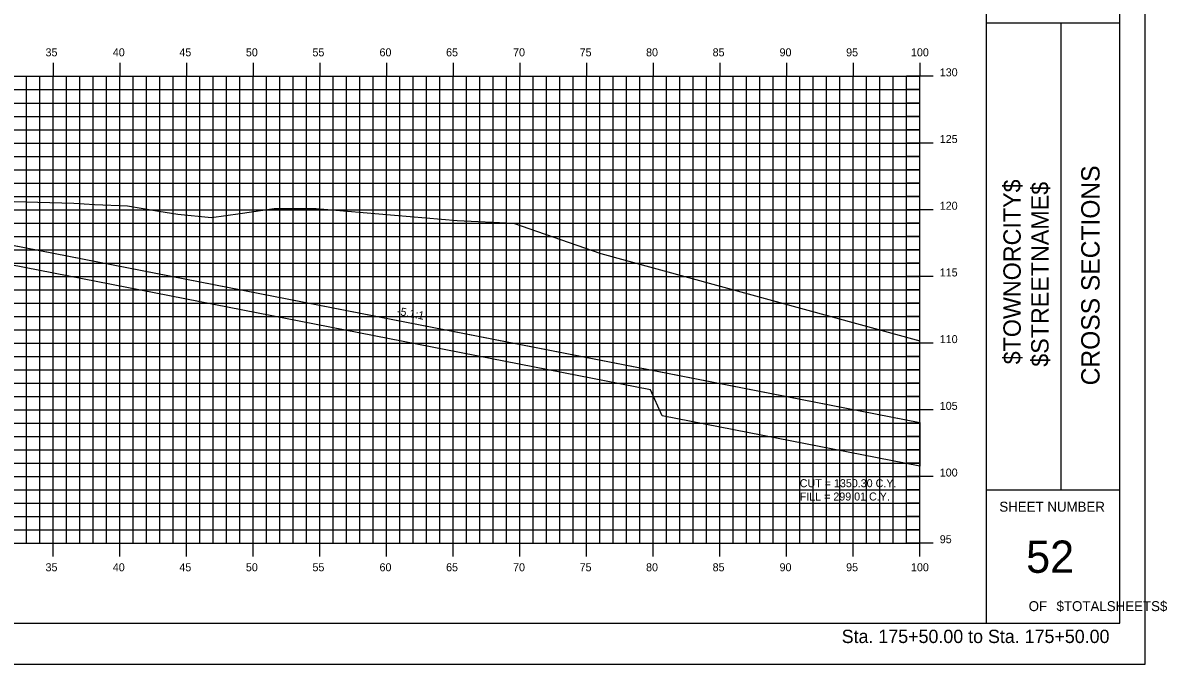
# Model space of a CAD drawing. Extents: x 850598 to 870284, y 366541 to 366651.
# Drawn here: x 858001.6 to 858087.4, y 366541.2 to 366589.2 of the extents above; entities that cross this region are included whole.
import ezdxf

# ---------------------------------------------------------------- set-up
doc = ezdxf.new("R2010")
doc.units = 0
for name, color, linetype in [('ANNOTATION', 7, 'Continuous'), ('BORDER', 7, 'Continuous'), ('D_Drainage_RipRap', 7, 'Continuous'), ('D_Roadway_Centerline', 7, 'Continuous'), ('D_Roadway_SlopeLines', 7, 'Continuous'), ('D_Text_Standard', 7, 'Continuous'), ('H_V ANNOTATION', 7, 'Continuous'), ('HIGHWAY_TITLE', 7, 'Continuous'), ('MAJOR', 7, 'Continuous'), ('MINOR', 7, 'Continuous'), ('PLOT BOUNDARY', 7, 'Continuous'), ('S_Roadway_Centerline', 7, 'Continuous')]:
    doc.layers.add(name, color=color, linetype=linetype)

msp = doc.modelspace()

# ---------------------------------------------------------------- linework, layer by layer
at = {"layer": 'BORDER'}
for p, q in [((858073.863, 366544.225), (858073.863, 366649.225)), ((858083.863, 366544.225), (858083.863, 366649.225)), ((858073.863, 366589.228), (858083.863, 366589.228)), ((858079.454, 366554.228), (858079.454, 366589.228)), ((858073.863, 366554.228), (858083.863, 366554.228)), ((857923.863, 366544.225), (858083.863, 366544.225))]:
    msp.add_line(p, q, dxfattribs=at)
at = {"layer": 'D_Drainage_RipRap'}
msp.add_lwpolyline([(858068.863, 366556.002), (858049.537, 366559.775), (858048.675, 366561.725), (857991.863, 366572.819), (857991.863, 366574.319), (858048.675, 366563.225), (858068.863, 366559.283)], close=True, dxfattribs=at)
at = {"layer": 'D_Roadway_Centerline'}
msp.add_lwpolyline([(857930.983, 366566.759), (857939.863, 366571.199), (857946.118, 366574.326), (857949.863, 366576.199), (857951.863, 366576.319), (857957.863, 366576.679), (857968.863, 366577.009), (857979.863, 366576.679), (857983.863, 366576.439), (857985.863, 366576.319), (857991.863, 366574.319), (858048.675, 366563.225), (858068.863, 366559.283)], dxfattribs=at)
at = {"layer": 'D_Roadway_SlopeLines'}
msp.add_lwpolyline([(857991.863, 366574.319), (858068.863, 366559.283)], dxfattribs=at)
at = {"layer": 'MAJOR'}
for p, q in [((858003.863, 366586.227), (858003.863, 366585.225)), ((858003.863, 366586.227), (858003.863, 366585.225)), ((858008.863, 366586.227), (858008.863, 366585.225)), ((858008.863, 366586.227), (858008.863, 366585.225)), ((858013.863, 366586.227), (858013.863, 366585.225)), ((858013.863, 366586.227), (858013.863, 366585.225)), ((858018.863, 366586.227), (858018.863, 366585.225)), ((858018.863, 366586.227), (858018.863, 366585.225)), ((858023.863, 366586.227), (858023.863, 366585.225)), ((858023.863, 366586.227), (858023.863, 366585.225)), ((858028.863, 366586.227), (858028.863, 366585.225)), ((858028.863, 366586.227), (858028.863, 366585.225)), ((858033.863, 366586.227), (858033.863, 366585.225)), ((858033.863, 366586.227), (858033.863, 366585.225)), ((858038.863, 366586.227), (858038.863, 366585.225)), ((858038.863, 366586.227), (858038.863, 366585.225)), ((858043.863, 366586.227), (858043.863, 366585.225)), ((858043.863, 366586.227), (858043.863, 366585.225)), ((858048.863, 366586.227), (858048.863, 366585.225)), ((858048.863, 366586.227), (858048.863, 366585.225)), ((858053.863, 366586.227), (858053.863, 366585.225)), ((858053.863, 366586.227), (858053.863, 366585.225)), ((858058.863, 366586.227), (858058.863, 366585.225)), ((858058.863, 366586.227), (858058.863, 366585.225)), ((858063.863, 366586.227), (858063.863, 366585.225)), ((858063.863, 366586.227), (858063.863, 366585.225)), ((858068.863, 366586.227), (858068.863, 366585.225)), ((858068.863, 366586.227), (858068.863, 366585.225)), ((857928.863, 366585.225), (858068.863, 366585.225)), ((857928.863, 366585.225), (858068.863, 366585.225)), ((857928.863, 366585.225), (858068.863, 366585.225)), ((857928.863, 366585.225), (858068.863, 366585.225)), ((858003.863, 366550.225), (858003.863, 366585.225)), ((858003.863, 366550.225), (858003.863, 366585.225)), ((858008.863, 366550.225), (858008.863, 366585.225)), ((858008.863, 366550.225), (858008.863, 366585.225)), ((858013.863, 366550.225), (858013.863, 366585.225)), ((858013.863, 366550.225), (858013.863, 366585.225)), ((858018.863, 366550.225), (858018.863, 366585.225)), ((858018.863, 366550.225), (858018.863, 366585.225)), ((858023.863, 366550.225), (858023.863, 366585.225)), ((858023.863, 366550.225), (858023.863, 366585.225)), ((858028.863, 366550.225), (858028.863, 366585.225)), ((858028.863, 366550.225), (858028.863, 366585.225)), ((858033.863, 366550.225), (858033.863, 366585.225)), ((858033.863, 366550.225), (858033.863, 366585.225)), ((858038.863, 366550.225), (858038.863, 366585.225)), ((858038.863, 366550.225), (858038.863, 366585.225)), ((858043.863, 366550.225), (858043.863, 366585.225)), ((858043.863, 366550.225), (858043.863, 366585.225)), ((858048.863, 366550.225), (858048.863, 366585.225)), ((858048.863, 366550.225), (858048.863, 366585.225)), ((858053.863, 366550.225), (858053.863, 366585.225)), ((858053.863, 366550.225), (858053.863, 366585.225)), ((858058.863, 366550.225), (858058.863, 366585.225)), ((858058.863, 366550.225), (858058.863, 366585.225)), ((858063.863, 366550.225), (858063.863, 366585.225)), ((858063.863, 366550.225), (858063.863, 366585.225)), ((858069.865, 366585.225), (858067.861, 366585.225)), ((858069.865, 366585.225), (858067.861, 366585.225)), ((858068.863, 366550.225), (858068.863, 366585.225)), ((858068.863, 366550.225), (858068.863, 366585.225)), ((858068.863, 366550.225), (858068.863, 366585.225)), ((858068.863, 366550.225), (858068.863, 366585.225)), ((857928.863, 366580.225), (858068.863, 366580.225)), ((857928.863, 366580.225), (858068.863, 366580.225)), ((858069.865, 366580.225), (858067.861, 366580.225)), ((858069.865, 366580.225), (858067.861, 366580.225)), ((857928.863, 366575.225), (858068.863, 366575.225)), ((857928.863, 366575.225), (858068.863, 366575.225)), ((858069.865, 366575.225), (858067.861, 366575.225)), ((858069.865, 366575.225), (858067.861, 366575.225)), ((857928.863, 366570.225), (858068.863, 366570.225)), ((857928.863, 366570.225), (858068.863, 366570.225)), ((858069.865, 366570.225), (858067.861, 366570.225)), ((858069.865, 366570.225), (858067.861, 366570.225)), ((857928.863, 366565.225), (858068.863, 366565.225)), ((857928.863, 366565.225), (858068.863, 366565.225)), ((858069.865, 366565.225), (858067.861, 366565.225)), ((858069.865, 366565.225), (858067.861, 366565.225)), ((857928.863, 366560.225), (858068.863, 366560.225)), ((857928.863, 366560.225), (858068.863, 366560.225)), ((858069.865, 366560.225), (858067.861, 366560.225)), ((858069.865, 366560.225), (858067.861, 366560.225)), ((857928.863, 366555.225), (858068.863, 366555.225)), ((857928.863, 366555.225), (858068.863, 366555.225)), ((858069.865, 366555.225), (858067.861, 366555.225)), ((858069.865, 366555.225), (858067.861, 366555.225)), ((857928.863, 366550.225), (858068.863, 366550.225)), ((857928.863, 366550.225), (858068.863, 366550.225)), ((857928.863, 366550.225), (858068.863, 366550.225)), ((857928.863, 366550.225), (858068.863, 366550.225)), ((858003.863, 366549.223), (858003.863, 366550.225)), ((858003.863, 366549.223), (858003.863, 366550.225)), ((858008.863, 366549.223), (858008.863, 366550.225)), ((858008.863, 366549.223), (858008.863, 366550.225)), ((858013.863, 366549.223), (858013.863, 366550.225)), ((858013.863, 366549.223), (858013.863, 366550.225)), ((858018.863, 366549.223), (858018.863, 366550.225)), ((858018.863, 366549.223), (858018.863, 366550.225)), ((858023.863, 366549.223), (858023.863, 366550.225)), ((858023.863, 366549.223), (858023.863, 366550.225)), ((858028.863, 366549.223), (858028.863, 366550.225)), ((858028.863, 366549.223), (858028.863, 366550.225)), ((858033.863, 366549.223), (858033.863, 366550.225)), ((858033.863, 366549.223), (858033.863, 366550.225)), ((858038.863, 366549.223), (858038.863, 366550.225)), ((858038.863, 366549.223), (858038.863, 366550.225)), ((858043.863, 366549.223), (858043.863, 366550.225)), ((858043.863, 366549.223), (858043.863, 366550.225)), ((858048.863, 366549.223), (858048.863, 366550.225)), ((858048.863, 366549.223), (858048.863, 366550.225)), ((858053.863, 366549.223), (858053.863, 366550.225)), ((858053.863, 366549.223), (858053.863, 366550.225)), ((858058.863, 366549.223), (858058.863, 366550.225)), ((858058.863, 366549.223), (858058.863, 366550.225)), ((858063.863, 366549.223), (858063.863, 366550.225)), ((858063.863, 366549.223), (858063.863, 366550.225)), ((858069.865, 366550.225), (858067.861, 366550.225)), ((858069.865, 366550.225), (858067.861, 366550.225)), ((858068.863, 366549.223), (858068.863, 366550.225)), ((858068.863, 366549.223), (858068.863, 366550.225))]:
    msp.add_line(p, q, dxfattribs=at)
at = {"layer": 'MINOR'}
for p, q in [((858001.863, 366550.225), (858001.863, 366585.225)), ((858001.863, 366550.225), (858001.863, 366585.225)), ((858002.863, 366550.225), (858002.863, 366585.225)), ((858002.863, 366550.225), (858002.863, 366585.225)), ((858004.863, 366550.225), (858004.863, 366585.225)), ((858004.863, 366550.225), (858004.863, 366585.225)), ((858005.863, 366550.225), (858005.863, 366585.225)), ((858005.863, 366550.225), (858005.863, 366585.225)), ((858006.863, 366550.225), (858006.863, 366585.225)), ((858006.863, 366550.225), (858006.863, 366585.225)), ((858007.863, 366550.225), (858007.863, 366585.225)), ((858007.863, 366550.225), (858007.863, 366585.225)), ((858009.863, 366550.225), (858009.863, 366585.225)), ((858009.863, 366550.225), (858009.863, 366585.225)), ((858010.863, 366550.225), (858010.863, 366585.225)), ((858010.863, 366550.225), (858010.863, 366585.225)), ((858011.863, 366550.225), (858011.863, 366585.225)), ((858011.863, 366550.225), (858011.863, 366585.225)), ((858012.863, 366550.225), (858012.863, 366585.225)), ((858012.863, 366550.225), (858012.863, 366585.225)), ((858014.863, 366550.225), (858014.863, 366585.225)), ((858014.863, 366550.225), (858014.863, 366585.225)), ((858015.863, 366550.225), (858015.863, 366585.225)), ((858015.863, 366550.225), (858015.863, 366585.225)), ((858016.863, 366550.225), (858016.863, 366585.225)), ((858016.863, 366550.225), (858016.863, 366585.225)), ((858017.863, 366550.225), (858017.863, 366585.225)), ((858017.863, 366550.225), (858017.863, 366585.225)), ((858019.863, 366550.225), (858019.863, 366585.225)), ((858019.863, 366550.225), (858019.863, 366585.225)), ((858020.863, 366550.225), (858020.863, 366585.225)), ((858020.863, 366550.225), (858020.863, 366585.225)), ((858021.863, 366550.225), (858021.863, 366585.225)), ((858021.863, 366550.225), (858021.863, 366585.225)), ((858022.863, 366550.225), (858022.863, 366585.225)), ((858022.863, 366550.225), (858022.863, 366585.225)), ((858024.863, 366550.225), (858024.863, 366585.225)), ((858024.863, 366550.225), (858024.863, 366585.225)), ((858025.863, 366550.225), (858025.863, 366585.225)), ((858025.863, 366550.225), (858025.863, 366585.225)), ((858026.863, 366550.225), (858026.863, 366585.225)), ((858026.863, 366550.225), (858026.863, 366585.225)), ((858027.863, 366550.225), (858027.863, 366585.225)), ((858027.863, 366550.225), (858027.863, 366585.225)), ((858029.863, 366550.225), (858029.863, 366585.225)), ((858029.863, 366550.225), (858029.863, 366585.225)), ((858030.863, 366550.225), (858030.863, 366585.225)), ((858030.863, 366550.225), (858030.863, 366585.225)), ((858031.863, 366550.225), (858031.863, 366585.225)), ((858031.863, 366550.225), (858031.863, 366585.225)), ((858032.863, 366550.225), (858032.863, 366585.225)), ((858032.863, 366550.225), (858032.863, 366585.225)), ((858034.863, 366550.225), (858034.863, 366585.225)), ((858034.863, 366550.225), (858034.863, 366585.225)), ((858035.863, 366550.225), (858035.863, 366585.225)), ((858035.863, 366550.225), (858035.863, 366585.225)), ((858036.863, 366550.225), (858036.863, 366585.225)), ((858036.863, 366550.225), (858036.863, 366585.225)), ((858037.863, 366550.225), (858037.863, 366585.225)), ((858037.863, 366550.225), (858037.863, 366585.225)), ((858039.863, 366550.225), (858039.863, 366585.225)), ((858039.863, 366550.225), (858039.863, 366585.225)), ((858040.863, 366550.225), (858040.863, 366585.225)), ((858040.863, 366550.225), (858040.863, 366585.225)), ((858041.863, 366550.225), (858041.863, 366585.225)), ((858041.863, 366550.225), (858041.863, 366585.225)), ((858042.863, 366550.225), (858042.863, 366585.225)), ((858042.863, 366550.225), (858042.863, 366585.225)), ((858044.863, 366550.225), (858044.863, 366585.225)), ((858044.863, 366550.225), (858044.863, 366585.225)), ((858045.863, 366550.225), (858045.863, 366585.225)), ((858045.863, 366550.225), (858045.863, 366585.225)), ((858046.863, 366550.225), (858046.863, 366585.225)), ((858046.863, 366550.225), (858046.863, 366585.225)), ((858047.863, 366550.225), (858047.863, 366585.225)), ((858047.863, 366550.225), (858047.863, 366585.225)), ((858049.863, 366550.225), (858049.863, 366585.225)), ((858049.863, 366550.225), (858049.863, 366585.225)), ((858050.863, 366550.225), (858050.863, 366585.225)), ((858050.863, 366550.225), (858050.863, 366585.225)), ((858051.863, 366550.225), (858051.863, 366585.225)), ((858051.863, 366550.225), (858051.863, 366585.225)), ((858052.863, 366550.225), (858052.863, 366585.225)), ((858052.863, 366550.225), (858052.863, 366585.225)), ((858054.863, 366550.225), (858054.863, 366585.225)), ((858054.863, 366550.225), (858054.863, 366585.225)), ((858055.863, 366550.225), (858055.863, 366585.225)), ((858055.863, 366550.225), (858055.863, 366585.225)), ((858056.863, 366550.225), (858056.863, 366585.225)), ((858056.863, 366550.225), (858056.863, 366585.225)), ((858057.863, 366550.225), (858057.863, 366585.225)), ((858057.863, 366550.225), (858057.863, 366585.225)), ((858059.863, 366550.225), (858059.863, 366585.225)), ((858059.863, 366550.225), (858059.863, 366585.225)), ((858060.863, 366550.225), (858060.863, 366585.225)), ((858060.863, 366550.225), (858060.863, 366585.225)), ((858061.863, 366550.225), (858061.863, 366585.225)), ((858061.863, 366550.225), (858061.863, 366585.225)), ((858062.863, 366550.225), (858062.863, 366585.225)), ((858062.863, 366550.225), (858062.863, 366585.225)), ((858064.863, 366550.225), (858064.863, 366585.225)), ((858064.863, 366550.225), (858064.863, 366585.225)), ((858065.863, 366550.225), (858065.863, 366585.225)), ((858065.863, 366550.225), (858065.863, 366585.225)), ((858066.863, 366550.225), (858066.863, 366585.225)), ((858066.863, 366550.225), (858066.863, 366585.225)), ((858067.863, 366550.225), (858067.863, 366585.225)), ((858067.863, 366550.225), (858067.863, 366585.225)), ((857928.863, 366584.225), (858068.863, 366584.225)), ((857928.863, 366584.225), (858068.863, 366584.225)), ((858068.863, 366584.225), (858067.861, 366584.225)), ((858068.863, 366584.225), (858067.861, 366584.225)), ((857928.863, 366583.225), (858068.863, 366583.225)), ((857928.863, 366583.225), (858068.863, 366583.225)), ((858068.863, 366583.225), (858067.861, 366583.225)), ((858068.863, 366583.225), (858067.861, 366583.225)), ((857928.863, 366582.225), (858068.863, 366582.225)), ((857928.863, 366582.225), (858068.863, 366582.225)), ((858068.863, 366582.225), (858067.861, 366582.225)), ((858068.863, 366582.225), (858067.861, 366582.225)), ((857928.863, 366581.225), (858068.863, 366581.225)), ((857928.863, 366581.225), (858068.863, 366581.225)), ((858068.863, 366581.225), (858067.861, 366581.225)), ((858068.863, 366581.225), (858067.861, 366581.225)), ((857928.863, 366579.225), (858068.863, 366579.225)), ((857928.863, 366579.225), (858068.863, 366579.225)), ((858068.863, 366579.225), (858067.861, 366579.225)), ((858068.863, 366579.225), (858067.861, 366579.225)), ((857928.863, 366578.225), (858068.863, 366578.225)), ((857928.863, 366578.225), (858068.863, 366578.225)), ((858068.863, 366578.225), (858067.861, 366578.225)), ((858068.863, 366578.225), (858067.861, 366578.225)), ((857928.863, 366577.225), (858068.863, 366577.225)), ((857928.863, 366577.225), (858068.863, 366577.225)), ((858068.863, 366577.225), (858067.861, 366577.225)), ((858068.863, 366577.225), (858067.861, 366577.225)), ((857928.863, 366576.225), (858068.863, 366576.225)), ((857928.863, 366576.225), (858068.863, 366576.225)), ((858068.863, 366576.225), (858067.861, 366576.225)), ((858068.863, 366576.225), (858067.861, 366576.225)), ((857928.863, 366574.225), (858068.863, 366574.225)), ((857928.863, 366574.225), (858068.863, 366574.225)), ((858068.863, 366574.225), (858067.861, 366574.225)), ((858068.863, 366574.225), (858067.861, 366574.225)), ((857928.863, 366573.225), (858068.863, 366573.225)), ((857928.863, 366573.225), (858068.863, 366573.225)), ((858068.863, 366573.225), (858067.861, 366573.225)), ((858068.863, 366573.225), (858067.861, 366573.225)), ((857928.863, 366572.225), (858068.863, 366572.225)), ((857928.863, 366572.225), (858068.863, 366572.225)), ((858068.863, 366572.225), (858067.861, 366572.225)), ((858068.863, 366572.225), (858067.861, 366572.225)), ((857928.863, 366571.225), (858068.863, 366571.225)), ((857928.863, 366571.225), (858068.863, 366571.225)), ((858068.863, 366571.225), (858067.861, 366571.225)), ((858068.863, 366571.225), (858067.861, 366571.225)), ((857928.863, 366569.225), (858068.863, 366569.225)), ((857928.863, 366569.225), (858068.863, 366569.225)), ((858068.863, 366569.225), (858067.861, 366569.225)), ((858068.863, 366569.225), (858067.861, 366569.225)), ((857928.863, 366568.225), (858068.863, 366568.225)), ((857928.863, 366568.225), (858068.863, 366568.225)), ((858068.863, 366568.225), (858067.861, 366568.225)), ((858068.863, 366568.225), (858067.861, 366568.225)), ((857928.863, 366567.225), (858068.863, 366567.225)), ((857928.863, 366567.225), (858068.863, 366567.225)), ((858068.863, 366567.225), (858067.861, 366567.225)), ((858068.863, 366567.225), (858067.861, 366567.225)), ((857928.863, 366566.225), (858068.863, 366566.225)), ((857928.863, 366566.225), (858068.863, 366566.225)), ((858068.863, 366566.225), (858067.861, 366566.225)), ((858068.863, 366566.225), (858067.861, 366566.225)), ((857928.863, 366564.225), (858068.863, 366564.225)), ((857928.863, 366564.225), (858068.863, 366564.225)), ((858068.863, 366564.225), (858067.861, 366564.225)), ((858068.863, 366564.225), (858067.861, 366564.225)), ((857928.863, 366563.225), (858068.863, 366563.225)), ((857928.863, 366563.225), (858068.863, 366563.225)), ((858068.863, 366563.225), (858067.861, 366563.225)), ((858068.863, 366563.225), (858067.861, 366563.225)), ((857928.863, 366562.225), (858068.863, 366562.225)), ((857928.863, 366562.225), (858068.863, 366562.225)), ((858068.863, 366562.225), (858067.861, 366562.225)), ((858068.863, 366562.225), (858067.861, 366562.225)), ((857928.863, 366561.225), (858068.863, 366561.225)), ((857928.863, 366561.225), (858068.863, 366561.225)), ((858068.863, 366561.225), (858067.861, 366561.225)), ((858068.863, 366561.225), (858067.861, 366561.225)), ((857928.863, 366559.225), (858068.863, 366559.225)), ((857928.863, 366559.225), (858068.863, 366559.225)), ((858068.863, 366559.225), (858067.861, 366559.225)), ((858068.863, 366559.225), (858067.861, 366559.225)), ((857928.863, 366558.225), (858068.863, 366558.225)), ((857928.863, 366558.225), (858068.863, 366558.225)), ((858068.863, 366558.225), (858067.861, 366558.225)), ((858068.863, 366558.225), (858067.861, 366558.225)), ((857928.863, 366557.225), (858068.863, 366557.225)), ((857928.863, 366557.225), (858068.863, 366557.225)), ((858068.863, 366557.225), (858067.861, 366557.225)), ((858068.863, 366557.225), (858067.861, 366557.225)), ((857928.863, 366556.225), (858068.863, 366556.225)), ((857928.863, 366556.225), (858068.863, 366556.225)), ((858068.863, 366556.225), (858067.861, 366556.225)), ((858068.863, 366556.225), (858067.861, 366556.225)), ((857928.863, 366554.225), (858068.863, 366554.225)), ((857928.863, 366554.225), (858068.863, 366554.225)), ((858068.863, 366554.225), (858067.861, 366554.225)), ((858068.863, 366554.225), (858067.861, 366554.225)), ((857928.863, 366553.225), (858068.863, 366553.225)), ((857928.863, 366553.225), (858068.863, 366553.225)), ((858068.863, 366553.225), (858067.861, 366553.225)), ((858068.863, 366553.225), (858067.861, 366553.225)), ((857928.863, 366552.225), (858068.863, 366552.225)), ((857928.863, 366552.225), (858068.863, 366552.225)), ((858068.863, 366552.225), (858067.861, 366552.225)), ((858068.863, 366552.225), (858067.861, 366552.225)), ((857928.863, 366551.225), (858068.863, 366551.225)), ((857928.863, 366551.225), (858068.863, 366551.225)), ((858068.863, 366551.225), (858067.861, 366551.225)), ((858068.863, 366551.225), (858067.861, 366551.225))]:
    msp.add_line(p, q, dxfattribs=at)
at = {"layer": 'PLOT BOUNDARY'}
msp.add_lwpolyline([(857915.77, 366541.166), (858085.77, 366541.166), (858085.77, 366651.166), (857915.77, 366651.166)], close=True, dxfattribs=at)
at = {"layer": 'S_Roadway_Centerline'}
msp.add_lwpolyline([(857999.134, 366575.901), (858005.418, 366575.706), (858006.976, 366575.628), (858009.46, 366575.515), (858011.787, 366575.122), (858013.228, 366574.902), (858015.749, 366574.654), (858017.899, 366574.95), (858020.46, 366575.328), (858023.606, 366575.323), (858034.179, 366574.409), (858038.404, 366574.226), (858044.948, 366571.94), (858068.863, 366565.4)], dxfattribs=at)

# ---------------------------------------------------------------- texts
at = {"layer": 'ANNOTATION'}
msp.add_text('-5.1:1', height=0.6, rotation=348.95115, dxfattribs=at).set_placement((858029.618, 366567.365))
at = {"layer": 'BORDER'}
for s, height, rotation, p in [('CROSS SECTIONS', 1.37787, 90, (858082.348, 366562.062)), ('SHEET NUMBER', 0.74527, 360, (858074.829, 366552.592)), ('52', 2.4194, 360, (858076.839, 366548.008)), ('OF', 0.7453, 360, (858077.03, 366545.138)), ('$TOTALSHEETS$', 0.74527, 360, (858079.12, 366545.138))]:
    msp.add_text(s, height=height, rotation=rotation, dxfattribs=at).set_placement(p)
at = {"layer": 'D_Text_Standard'}
for s, p in [('CUT = 1350.30 C.Y.', (858059.863, 366554.425)), ('FILL = 299.01 C.Y.', (858059.863, 366553.429))]:
    msp.add_text(s, height=0.6, dxfattribs=at).set_placement(p)
at = {"layer": 'H_V ANNOTATION'}
for s, height, p in [('35', 0.6, (858003.304, 366586.725)), ('40', 0.6, (858008.349, 366586.725)), ('45', 0.6, (858013.341, 366586.725)), ('50', 0.6, (858018.328, 366586.725)), ('55', 0.6, (858023.32, 366586.725)), ('60', 0.6, (858028.349, 366586.725)), ('65', 0.6, (858033.341, 366586.725)), ('70', 0.6, (858038.365, 366586.725)), ('75', 0.6, (858043.357, 366586.725)), ('80', 0.6, (858048.338, 366586.725)), ('85', 0.6, (858053.33, 366586.725)), ('90', 0.6, (858058.349, 366586.725)), ('95', 0.6, (858063.341, 366586.725)), ('100', 0.6, (858068.205, 366586.725)), ('130', 0.6, (858070.363, 366585.225)), ('125', 0.6, (858070.363, 366580.225)), ('120', 0.6, (858070.363, 366575.225)), ('115', 0.6, (858070.363, 366570.225)), ('110', 0.6, (858070.363, 366565.225)), ('105', 0.6, (858070.363, 366560.225)), ('100', 0.6, (858070.363, 366555.225)), ('95', 0.6, (858070.363, 366550.225)), ('35', 0.6, (858003.304, 366548.125)), ('40', 0.6, (858008.349, 366548.125)), ('45', 0.6, (858013.341, 366548.125)), ('50', 0.6, (858018.328, 366548.125)), ('55', 0.6, (858023.32, 366548.125)), ('60', 0.6, (858028.349, 366548.125)), ('65', 0.6, (858033.341, 366548.125)), ('70', 0.6, (858038.365, 366548.125)), ('75', 0.6, (858043.357, 366548.125)), ('80', 0.6, (858048.338, 366548.125)), ('85', 0.6, (858053.33, 366548.125)), ('90', 0.6, (858058.349, 366548.125)), ('95', 0.6, (858063.341, 366548.125)), ('100', 0.6, (858068.205, 366548.125)), ('Sta. 175+50.00 to Sta. 175+50.00', 1.0002, (858063.009, 366542.745))]:
    msp.add_text(s, height=height, dxfattribs=at).set_placement(p)
at = {"layer": 'HIGHWAY_TITLE'}
for s, p in [('$TOWNORCITY$', (858076.435, 366563.637)), ('$STREETNAME$', (858078.522, 366563.457))]:
    msp.add_text(s, height=1.30428, rotation=90, dxfattribs=at).set_placement(p)

doc.saveas('drawing.dxf')
